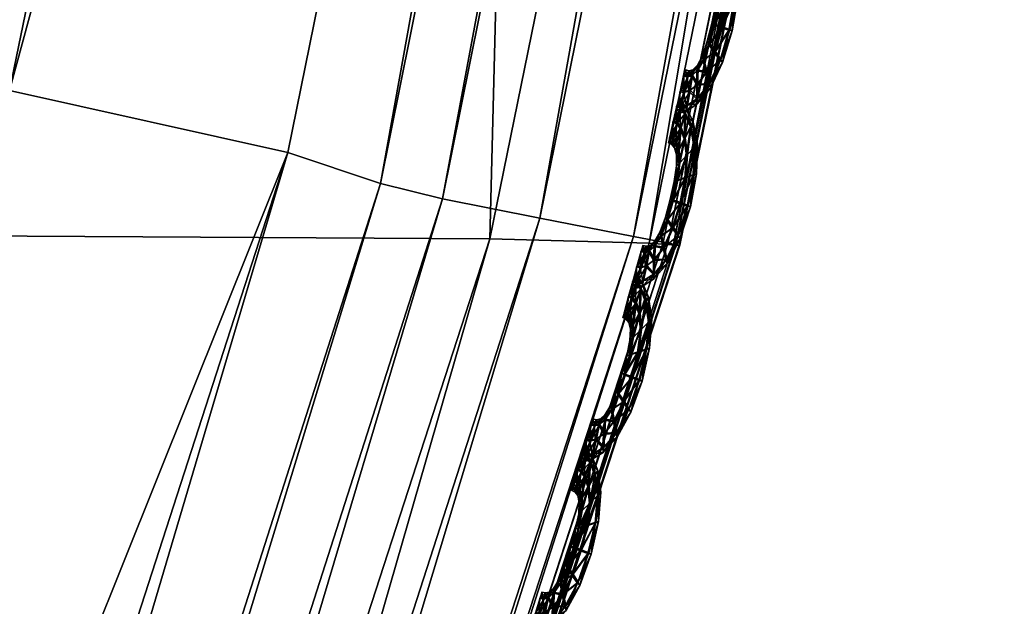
# Model space of a CAD drawing. Extents: x -7.4 to 7.4, y -11.5 to 9.8.
# Tile 345 of 469: x 6.792 to 7.11, y -3.052 to -2.863. Entities that reach past the tile are written whole.
import ezdxf

# ---------------------------------------------------------------- set-up
doc = ezdxf.new("R2010")
doc.units = 0
doc.header["$MEASUREMENT"] = 0
for name, color, linetype in [('A-FURN-3-ST', 150, 'Continuous'), ('A-FURN-3-ST-SEAM', 130, 'Continuous'), ('A-FURN-3-ST-SI', 160, 'Continuous')]:
    doc.layers.add(name, color=color, linetype=linetype)

msp = doc.modelspace()

# ---------------------------------------------------------------- meshes
at = {"layer": 'A-FURN-3-ST'}
mesh = msp.add_polyface(dxfattribs=at)
corners = [(7.22977, 2.47974, 1.00292), (7.35379, 1.23499, 1.00342), (7.0974, 1.23355, 0.61819), (6.97746, 2.47748, 0.61819), (7.36432, -0.11388, 1.00364), (7.10761, -0.11441, 0.61819), (7.23187, -1.52018, 1.00345), (6.97947, -1.51977, 0.61819), (6.94358, -2.93336, 1.00296), (6.70064, -2.932, 0.61819), (6.49747, -4.30695, 1.00243), (6.26973, -4.302, 0.61819), (2.26399, -2.9313, 0.55836), (2.16775, -1.51952, 0.55836), (3.0253, -1.51952, 0.55836), (3.10702, -2.9313, 0.55836), (2.93167, -0.11466, 0.55836), (2.84505, 1.23285, 0.55836), (2.08805, -0.11466, 0.55836), (2.77575, 2.47636, 0.55836), (2.02663, 1.23285, 0.55836), (2.45224, -5.39073, 0.55836), (2.3693, -4.27613, 0.55836), (3.15503, -4.27547, 0.55836), (4.17159, -2.9313, 0.55836), (5.25451, -2.9313, 0.55836), (4.97271, -4.28639, 0.55836), (4.06343, -4.27934, 0.55836), (3.87811, -5.41615, 0.55836), (4.60186, -5.47272, 0.55836), (6.4913, -0.11462, 0.56582), (6.37871, -1.51956, 0.56582), (5.48815, -0.11466, 0.55836), (5.42456, -1.51952, 0.55836), (6.12967, -2.93138, 0.56582), (6.47938, 1.23293, 0.56582), (6.36909, 2.47649, 0.56582), (5.45958, 1.23285, 0.55836), (5.36104, 2.47636, 0.55836), (5.74344, -4.29463, 0.56582), (4.17689, -0.11466, 0.55836), (4.20372, -1.51956, 0.55836), (4.11143, 1.23285, 0.55836), (4.02429, 2.47636, 0.55836)]
mesh.append_faces([[corners[k] for k in face] for face in [(0, 1, 2), (2, 3, 0), (4, 5, 2), (2, 1, 4), (6, 7, 5), (5, 4, 6), (8, 9, 7), (7, 6, 8), (10, 11, 9), (9, 8, 10), (24, 25, 26), (26, 27, 24), (27, 26, 29), (30, 5, 7), (7, 31, 30), (32, 30, 31), (31, 33, 32), (33, 31, 34), (34, 25, 33), (31, 7, 9), (9, 34, 31), (3, 2, 35), (35, 36, 3), (36, 35, 37), (37, 38, 36), (35, 30, 32), (32, 37, 35), (2, 5, 30), (30, 35, 2), (34, 9, 11), (11, 39, 34), (25, 34, 39), (39, 26, 25), (40, 32, 33), (33, 41, 40), (41, 33, 25), (25, 24, 41), (38, 37, 42), (42, 43, 38), (37, 32, 40), (40, 42, 37)]])
mesh.append_faces([[corners[k] for k in face] for face in [(12, 13, 14), (14, 15, 12), (16, 14, 13), (17, 16, 18), (19, 17, 20), (21, 22, 23), (22, 12, 15), (15, 23, 22), (27, 23, 15), (14, 16, 40), (15, 14, 41), (17, 19, 43), (16, 17, 42)]], dxfattribs={"vtx0": -1, "vtx1": -1, "vtx2": -1})
mesh.append_faces([[corners[k] for k in face] for face in [(15, 24, 27), (23, 27, 28)]], dxfattribs={"vtx0": -1, "vtx2": -1})
mesh.append_faces([[corners[k] for k in face] for face in [(40, 41, 14), (41, 24, 15), (43, 42, 17), (42, 40, 16)]], dxfattribs={"vtx1": -1, "vtx2": -1})
mesh = msp.add_polyface(dxfattribs=at)
corners = [(7.42329, -0.11335, 17.73472), (7.29032, -1.52059, 17.72529), (7.2887, -1.52055, 17.71875), (7.42159, -0.11343, 17.72818), (6.99958, -2.93456, 17.69562), (7.00104, -2.93481, 17.70216), (7.29305, -1.52076, 17.73624), (7.4261, -0.11318, 17.74563), (7.00286, -2.93505, 17.73015), (7.2923, -1.52068, 17.75301), (7.27821, -1.51994, 17.76499), (7.4253, -0.11322, 17.76233), (7.41066, -0.11417, 17.77427), (7.00353, -2.93522, 17.71323), (6.90828, -2.91548, 17.75491), (7.19048, -1.5147, 17.77811), (7.16159, -1.51161, 17.86532), (7.32012, -0.12072, 17.78766), (7.29174, -0.12455, 17.87437), (7.21133, -1.51619, 17.76035), (7.34141, -0.11883, 17.76993), (6.9283, -2.92042, 17.737), (6.95977, -2.92669, 17.74057), (7.24537, -1.51812, 17.76362), (7.37663, -0.11644, 17.77306), (6.98992, -2.93254, 17.74221), (6.2829, -0.14293, 18.34951), (6.17035, -1.4969, 18.34232), (6.78616, -1.4995, 18.23655), (6.9137, -0.13967, 18.24374), (6.50859, -2.86604, 18.21899), (7.42329, -0.11335, 17.72247), (7.29032, -1.52059, 17.71304), (7.29305, -1.52076, 17.70791), (7.4261, -0.11318, 17.71734), (7.00353, -2.93522, 17.68478), (7.00104, -2.93481, 17.68992), (6.78853, -2.88553, 18.02829), (7.07303, -1.50547, 18.04795), (7.20377, -0.13218, 18.05602)]
mesh.append_faces([[corners[k] for k in face] for face in [(0, 1, 2), (2, 3, 0), (4, 2, 1), (5, 1, 6), (7, 6, 1), (1, 0, 7), (8, 9, 10), (9, 11, 12), (12, 10, 9), (6, 7, 11), (11, 9, 6), (13, 6, 9), (14, 15, 16), (15, 17, 18), (18, 16, 15), (19, 20, 17), (17, 15, 19), (21, 19, 15), (22, 23, 19), (23, 24, 20), (20, 19, 23), (10, 12, 24), (24, 23, 10), (25, 10, 23), (26, 27, 28), (28, 29, 26), (30, 28, 27), (31, 32, 33), (33, 34, 31), (35, 33, 32), (36, 32, 2), (3, 2, 32), (32, 31, 3), (37, 38, 28), (29, 28, 38), (38, 39, 29), (39, 38, 16), (16, 18, 39), (16, 38, 37)]])
mesh = msp.add_polyface(dxfattribs=at)
corners = [(7.00104, -2.93481, 17.70216), (6.55327, -4.30971, 17.67581), (6.552, -4.3093, 17.66926), (6.99958, -2.93456, 17.69562), (7.00353, -2.93522, 17.71323), (6.55545, -4.31041, 17.68695), (7.29032, -1.52059, 17.72529), (7.29305, -1.52076, 17.73624), (7.27821, -1.51994, 17.76499), (6.98992, -2.93254, 17.74221), (7.00286, -2.93505, 17.73015), (7.2923, -1.52068, 17.75301), (7.16159, -1.51161, 17.86532), (6.87832, -2.90547, 17.84326), (6.90828, -2.91548, 17.75491), (7.19048, -1.5147, 17.77811), (6.9283, -2.92042, 17.737), (6.47151, -4.27741, 17.72829), (6.43989, -4.2606, 17.81793), (6.49023, -4.28561, 17.71026), (7.21133, -1.51619, 17.76035), (6.95977, -2.92669, 17.74057), (7.24537, -1.51812, 17.76362), (5.94249, -5.60189, 17.6919), (6.51761, -4.29616, 17.71418), (6.54365, -4.30592, 17.71616), (5.96319, -5.6154, 17.69421), (5.97202, -5.62121, 17.68216), (6.55481, -4.31013, 17.7041), (7.29032, -1.52059, 17.71304), (7.00104, -2.93481, 17.68992), (7.00353, -2.93522, 17.68478), (7.2887, -1.52055, 17.71875), (6.55327, -4.30971, 17.66356), (6.55545, -4.31041, 17.65843), (6.34828, -4.22685, 18.00555), (6.78853, -2.88553, 18.02829), (6.50859, -2.86604, 18.21899), (6.78616, -1.4995, 18.23655)]
mesh.append_faces([[corners[k] for k in face] for face in [(0, 1, 2), (2, 3, 0), (4, 5, 1), (1, 0, 4), (6, 0, 3), (7, 4, 0), (8, 9, 10), (11, 10, 4), (12, 13, 14), (15, 14, 16), (17, 14, 13), (13, 18, 17), (19, 16, 14), (14, 17, 19), (20, 16, 21), (22, 21, 9), (23, 24, 19), (24, 21, 16), (16, 19, 24), (25, 9, 21), (21, 24, 25), (26, 25, 24), (27, 28, 25), (28, 10, 9), (9, 25, 28), (5, 4, 10), (10, 28, 5), (29, 30, 31), (32, 3, 30), (30, 33, 34), (34, 31, 30), (3, 2, 33), (33, 30, 3), (35, 36, 37), (35, 18, 13), (13, 36, 35), (38, 37, 36), (36, 13, 12)]])
at = {"layer": 'A-FURN-3-ST-SEAM'}
mesh = msp.add_polyface(dxfattribs=at)
corners = [(7.0228, -2.84705, 17.70064), (7.02249, -2.85599, 17.70053), (7.01984, -2.85694, 17.70174), (7.0183, -2.86522, 17.70159), (7.02364, -2.85554, 17.69714), (7.02031, -2.84964, 17.70186), (7.01596, -2.86431, 17.70034), (7.02075, -2.86604, 17.70034), (7.02177, -2.86625, 17.69699), (7.02387, -2.84598, 17.6973), (7.02158, -2.84038, 17.70068), (7.01727, -2.85785, 17.70045), (7.0143, -2.87062, 17.70022), (7.01604, -2.87321, 17.70144), (7.02102, -2.8658, 17.69361), (7.02276, -2.85579, 17.6938), (7.0196, -2.84429, 17.7019), (7.01794, -2.8522, 17.70057), (7.01521, -2.86386, 17.69699), (7.01643, -2.85809, 17.69707), (7.0179, -2.87568, 17.70015), (7.01873, -2.8765, 17.69676), (7.01817, -2.87544, 17.69342), (7.02308, -2.8468, 17.69391), (7.02245, -2.83885, 17.69733), (7.01976, -2.83626, 17.70068), (7.01715, -2.85307, 17.69718), (7.01374, -2.86954, 17.69688), (7.01244, -2.87585, 17.70011), (7.01331, -2.87968, 17.70129), (7.01643, -2.87288, 17.6922), (7.01869, -2.86489, 17.69235), (7.02023, -2.85665, 17.6925), (7.0183, -2.84095, 17.7019), (7.01774, -2.84808, 17.7006), (7.01715, -2.84944, 17.69722), (7.01754, -2.85759, 17.69372), (7.01624, -2.86407, 17.69361), (7.01822, -2.85195, 17.69383), (7.01434, -2.88347, 17.69996), (7.01481, -2.88475, 17.69657), (7.01461, -2.88323, 17.69326), (7.0137, -2.87935, 17.69205), (7.02071, -2.84936, 17.69262), (7.02185, -2.84017, 17.69395), (7.02043, -2.8344, 17.69733), (7.0183, -2.8344, 17.70068), (7.01798, -2.84787, 17.69387), (7.01458, -2.8704, 17.69349), (7.0122, -2.87428, 17.69676), (7.01046, -2.87914, 17.69999), (7.01038, -2.88376, 17.70117), (7.01271, -2.8756, 17.69338), (7.01889, -2.83247, 17.69733), (7.01707, -2.83939, 17.7019), (7.01691, -2.84553, 17.7006), (7.01651, -2.84717, 17.69726), (7.01719, -2.84532, 17.69387), (7.02, -2.84396, 17.69265), (7.01042, -2.88825, 17.69984), (7.01054, -2.88981, 17.69646), (7.01069, -2.888, 17.69311), (7.01077, -2.88343, 17.69193), (7.01073, -2.87894, 17.6933), (7.02004, -2.83605, 17.69395), (7.01857, -2.83419, 17.69395), (7.01774, -2.83184, 17.69733), (7.01715, -2.83378, 17.70068), (7.01865, -2.84062, 17.69265), (7.01062, -2.87733, 17.69669), (7.00872, -2.88079, 17.69996), (7.00785, -2.8857, 17.70114), (7.01742, -2.83358, 17.69395), (7.01592, -2.83885, 17.7019), (7.01592, -2.84433, 17.7006), (7.0156, -2.84606, 17.69726), (7.0162, -2.84408, 17.69391), (7.0071, -2.89051, 17.69977), (7.00694, -2.89221, 17.69635), (7.00737, -2.89026, 17.69304), (7.00824, -2.88536, 17.69186), (7.00899, -2.88054, 17.69322), (7.00915, -2.87881, 17.69665), (7.01742, -2.8391, 17.69265), (7.01632, -2.83856, 17.69265), (7.00733, -2.88112, 17.69996), (7.00615, -2.88614, 17.7011), (7.01481, -2.84379, 17.7006), (7.01453, -2.84557, 17.69726), (7.01509, -2.84358, 17.69387), (7.00789, -2.87914, 17.69661), (7.00508, -2.89109, 17.69973), (7.0048, -2.89283, 17.69635), (7.00535, -2.89084, 17.693), (7.00654, -2.88581, 17.69186), (7.00761, -2.88087, 17.69322), (7.00678, -2.87886, 17.69661), (7.00618, -2.88083, 17.69992), (7.00496, -2.88586, 17.7011), (7.00646, -2.88059, 17.69319), (7.00385, -2.89084, 17.69973), (7.00357, -2.89258, 17.69631), (7.00413, -2.89059, 17.693), (7.00535, -2.88553, 17.69186)]
mesh.append_faces([[corners[k] for k in face] for face in [(2, 1, 0), (1, 2, 3), (0, 1, 4), (0, 5, 2), (6, 3, 2), (3, 7, 1), (8, 4, 1), (4, 9, 0), (5, 0, 10), (11, 2, 5), (3, 6, 12), (2, 11, 6), (7, 3, 13), (1, 7, 8), (4, 8, 14), (9, 4, 15), (10, 0, 9), (10, 16, 5), (5, 17, 11), (12, 6, 18), (12, 13, 3), (6, 11, 19), (13, 20, 7), (21, 8, 7), (22, 14, 8), (14, 15, 4), (15, 23, 9), (9, 24, 10), (16, 10, 25), (17, 5, 16), (11, 17, 26), (19, 18, 6), (18, 27, 12), (13, 12, 28), (26, 19, 11), (20, 13, 29), (7, 20, 21), (8, 21, 22), (14, 22, 30), (15, 14, 31), (23, 15, 32), (24, 9, 23), (25, 10, 24), (25, 33, 16), (16, 34, 17), (35, 26, 17), (18, 19, 36), (27, 18, 37), (28, 12, 27), (28, 29, 13), (19, 26, 38), (29, 39, 20), (40, 21, 20), (41, 22, 21), (42, 30, 22), (30, 31, 14), (31, 32, 15), (32, 43, 23), (23, 44, 24), (24, 45, 25), (33, 25, 46), (34, 16, 33), (17, 34, 35), (26, 35, 47), (38, 36, 19), (36, 37, 18), (37, 48, 27), (27, 49, 28), (29, 28, 50), (47, 38, 26), (39, 29, 51), (20, 39, 40), (21, 40, 41), (22, 41, 42), (30, 42, 52), (31, 30, 48), (32, 31, 37), (43, 32, 36), (44, 23, 43), (45, 24, 44), (25, 45, 53), (53, 46, 25), (46, 54, 33), (33, 55, 34), (56, 35, 34), (57, 47, 35), (36, 38, 43), (37, 36, 32), (48, 37, 31), (49, 27, 48), (50, 28, 49), (50, 51, 29), (38, 47, 58), (51, 59, 39), (60, 40, 39), (61, 41, 40), (62, 42, 41), (63, 52, 42), (52, 48, 30), (43, 58, 44), (44, 64, 45), (65, 53, 45), (46, 53, 66), (54, 46, 67), (55, 33, 54), (34, 55, 56), (35, 56, 57), (47, 57, 68), (58, 43, 38), (48, 52, 49), (49, 69, 50), (51, 50, 70), (68, 58, 47), (59, 51, 71), (39, 59, 60), (40, 60, 61), (41, 61, 62), (42, 62, 63), (52, 63, 69), (64, 44, 58), (45, 64, 65), (53, 65, 72), (72, 66, 53), (66, 67, 46), (67, 73, 54), (54, 74, 55), (56, 55, 74), (57, 56, 75), (68, 57, 76), (69, 49, 52), (70, 50, 69), (70, 71, 51), (58, 68, 64), (71, 77, 59), (78, 60, 59), (79, 61, 60), (80, 62, 61), (81, 63, 62), (82, 69, 63), (83, 65, 64), (84, 72, 65), (74, 54, 73), (74, 75, 56), (75, 76, 57), (76, 83, 68), (69, 82, 70), (71, 70, 85), (64, 68, 83), (77, 71, 86), (59, 77, 78), (60, 78, 79), (61, 79, 80), (62, 80, 81), (63, 81, 82), (65, 83, 84), (73, 87, 74), (75, 74, 87), (76, 75, 88), (83, 76, 89), (70, 82, 90), (90, 85, 70), (85, 86, 71), (86, 91, 77), (78, 77, 91), (79, 78, 92), (80, 79, 93), (81, 80, 94), (82, 81, 95), (89, 84, 83), (87, 88, 75), (88, 89, 76), (95, 90, 82), (85, 90, 96), (86, 85, 97), (91, 86, 98), (91, 92, 78), (92, 93, 79), (93, 94, 80), (94, 95, 81), (90, 95, 99), (99, 96, 90), (96, 97, 85), (97, 98, 86), (98, 100, 91), (92, 91, 100), (93, 92, 101), (94, 93, 102), (95, 94, 103), (103, 99, 95), (100, 101, 92), (101, 102, 93), (102, 103, 94)]])
mesh = msp.add_polyface(dxfattribs=at)
corners = [(7.00955, -2.90386, 17.69961), (7.00919, -2.9128, 17.6995), (7.00654, -2.91375, 17.70072), (7.00488, -2.922, 17.7006), (7.0103, -2.91235, 17.69615), (7.00705, -2.90646, 17.70083), (7.00258, -2.92109, 17.69931), (7.00729, -2.92282, 17.69935), (7.00832, -2.92302, 17.69596), (7.01058, -2.90279, 17.69627), (7.00832, -2.89719, 17.69965), (7.00397, -2.91466, 17.69946), (7.00076, -2.92735, 17.69919), (7.00246, -2.92995, 17.70041), (7.00761, -2.92261, 17.69262), (7.00947, -2.9126, 17.69277), (7.00634, -2.90106, 17.70087), (7.00468, -2.90901, 17.69954), (7.00183, -2.92063, 17.69596), (7.00314, -2.91486, 17.69608), (7.00425, -2.93242, 17.69912), (7.00504, -2.93324, 17.69577), (7.00452, -2.93217, 17.69239), (7.00982, -2.90366, 17.69288), (7.00919, -2.89566, 17.69631), (7.0065, -2.89307, 17.69965), (7.00389, -2.90984, 17.69615), (7.00025, -2.92632, 17.69585), (6.99875, -2.93254, 17.69908), (6.99953, -2.93637, 17.70026), (7.00286, -2.92962, 17.69117), (7.00527, -2.92167, 17.69132), (7.0069, -2.91346, 17.69148), (7.00504, -2.89773, 17.70091), (7.00444, -2.9049, 17.69958), (7.00389, -2.90621, 17.69619), (7.00425, -2.91441, 17.69273), (7.00286, -2.92084, 17.69258), (7.00496, -2.90877, 17.69281), (7.00041, -2.94008, 17.69893), (7.00088, -2.9414, 17.69554), (7.00072, -2.93987, 17.69224), (6.99993, -2.93604, 17.69102), (7.00741, -2.90617, 17.69159), (7.0086, -2.89699, 17.69292), (7.00718, -2.89121, 17.69631), (7.00504, -2.89121, 17.69965), (7.00472, -2.90465, 17.69285), (7.00104, -2.92715, 17.69247), (6.99855, -2.93097, 17.69574), (6.99669, -2.9358, 17.69897), (6.99645, -2.94037, 17.70015), (6.99902, -2.93229, 17.69235), (7.00563, -2.88924, 17.69631), (7.00381, -2.8962, 17.70091), (7.00365, -2.90234, 17.69961), (7.00325, -2.90395, 17.69623), (7.00393, -2.90214, 17.69288), (7.0067, -2.90078, 17.69163), (6.99637, -2.94482, 17.69882), (6.99645, -2.94638, 17.69543), (6.99665, -2.94461, 17.69208), (6.99685, -2.94004, 17.6909), (6.99696, -2.93559, 17.69227), (7.00678, -2.89283, 17.69296), (7.00531, -2.891, 17.69292), (7.00448, -2.88862, 17.69631), (7.00389, -2.89059, 17.69965), (7.00539, -2.89744, 17.69167), (6.99688, -2.93402, 17.69566), (6.99482, -2.9374, 17.69893), (6.99384, -2.94226, 17.70011), (7.00417, -2.89039, 17.69292), (7.00266, -2.89562, 17.70091), (7.00266, -2.9011, 17.69961), (7.00235, -2.90287, 17.69623), (7.0029, -2.9009, 17.69288), (6.99293, -2.94704, 17.69874), (6.99273, -2.94873, 17.69532), (6.99324, -2.9468, 17.69201), (6.99423, -2.94193, 17.69083), (6.99511, -2.93715, 17.6922), (6.99534, -2.93546, 17.69562), (7.00417, -2.89591, 17.69163), (7.00306, -2.89534, 17.69163), (6.99344, -2.93773, 17.69893), (6.9921, -2.94271, 17.70007), (7.00155, -2.90057, 17.69961), (7.00128, -2.90234, 17.69623), (7.00183, -2.90036, 17.69288), (6.99408, -2.93575, 17.69558), (6.99087, -2.94762, 17.6987), (6.99055, -2.94935, 17.69528), (6.99118, -2.94737, 17.69197), (6.99249, -2.94239, 17.69083), (6.99372, -2.93752, 17.6922), (6.99293, -2.93546, 17.69558), (6.99229, -2.93744, 17.69889), (6.99091, -2.94242, 17.70007), (6.99257, -2.9372, 17.6922), (6.98964, -2.94733, 17.6987), (6.98928, -2.9491, 17.69528), (6.98996, -2.94713, 17.69197), (6.99131, -2.9421, 17.69083)]
mesh.append_faces([[corners[k] for k in face] for face in [(2, 1, 0), (1, 2, 3), (0, 1, 4), (0, 5, 2), (6, 3, 2), (3, 7, 1), (8, 4, 1), (4, 9, 0), (5, 0, 10), (11, 2, 5), (3, 6, 12), (2, 11, 6), (7, 3, 13), (1, 7, 8), (4, 8, 14), (9, 4, 15), (10, 0, 9), (10, 16, 5), (5, 17, 11), (12, 6, 18), (12, 13, 3), (6, 11, 19), (13, 20, 7), (21, 8, 7), (22, 14, 8), (14, 15, 4), (15, 23, 9), (9, 24, 10), (16, 10, 25), (17, 5, 16), (11, 17, 26), (19, 18, 6), (18, 27, 12), (13, 12, 28), (26, 19, 11), (20, 13, 29), (7, 20, 21), (8, 21, 22), (14, 22, 30), (15, 14, 31), (23, 15, 32), (24, 9, 23), (25, 10, 24), (25, 33, 16), (16, 34, 17), (35, 26, 17), (18, 19, 36), (27, 18, 37), (28, 12, 27), (28, 29, 13), (19, 26, 38), (29, 39, 20), (40, 21, 20), (41, 22, 21), (42, 30, 22), (30, 31, 14), (31, 32, 15), (32, 43, 23), (23, 44, 24), (24, 45, 25), (33, 25, 46), (34, 16, 33), (17, 34, 35), (26, 35, 47), (38, 36, 19), (36, 37, 18), (37, 48, 27), (27, 49, 28), (29, 28, 50), (47, 38, 26), (39, 29, 51), (20, 39, 40), (21, 40, 41), (22, 41, 42), (30, 42, 52), (31, 30, 48), (32, 31, 37), (43, 32, 36), (44, 23, 43), (45, 24, 44), (25, 45, 53), (53, 46, 25), (46, 54, 33), (33, 55, 34), (56, 35, 34), (57, 47, 35), (36, 38, 43), (37, 36, 32), (48, 37, 31), (49, 27, 48), (50, 28, 49), (50, 51, 29), (38, 47, 58), (51, 59, 39), (60, 40, 39), (61, 41, 40), (62, 42, 41), (63, 52, 42), (52, 48, 30), (43, 58, 44), (44, 64, 45), (65, 53, 45), (46, 53, 66), (54, 46, 67), (55, 33, 54), (34, 55, 56), (35, 56, 57), (47, 57, 68), (58, 43, 38), (48, 52, 49), (49, 69, 50), (51, 50, 70), (68, 58, 47), (59, 51, 71), (39, 59, 60), (40, 60, 61), (41, 61, 62), (42, 62, 63), (52, 63, 69), (64, 44, 58), (45, 64, 65), (53, 65, 72), (72, 66, 53), (66, 67, 46), (67, 73, 54), (54, 74, 55), (56, 55, 74), (57, 56, 75), (68, 57, 76), (69, 49, 52), (70, 50, 69), (70, 71, 51), (58, 68, 64), (71, 77, 59), (78, 60, 59), (79, 61, 60), (80, 62, 61), (81, 63, 62), (82, 69, 63), (83, 65, 64), (84, 72, 65), (74, 54, 73), (74, 75, 56), (75, 76, 57), (76, 83, 68), (69, 82, 70), (71, 70, 85), (64, 68, 83), (77, 71, 86), (59, 77, 78), (60, 78, 79), (61, 79, 80), (62, 80, 81), (63, 81, 82), (65, 83, 84), (73, 87, 74), (75, 74, 87), (76, 75, 88), (83, 76, 89), (70, 82, 90), (90, 85, 70), (85, 86, 71), (86, 91, 77), (78, 77, 91), (79, 78, 92), (80, 79, 93), (81, 80, 94), (82, 81, 95), (89, 84, 83), (87, 88, 75), (88, 89, 76), (95, 90, 82), (85, 90, 96), (86, 85, 97), (91, 86, 98), (91, 92, 78), (92, 93, 79), (93, 94, 80), (94, 95, 81), (90, 95, 99), (99, 96, 90), (96, 97, 85), (97, 98, 86), (98, 100, 91), (92, 91, 100), (93, 92, 101), (94, 93, 102), (95, 94, 103), (103, 99, 95), (100, 101, 92), (101, 102, 93), (102, 103, 94)]])
mesh = msp.add_polyface(dxfattribs=at)
corners = [(6.99482, -2.96027, 17.69859), (6.99403, -2.96912, 17.69844), (6.99131, -2.97003, 17.69969), (6.98928, -2.97815, 17.69954), (6.99518, -2.96867, 17.69509), (6.99218, -2.96282, 17.69981), (6.98699, -2.9772, 17.69829), (6.99174, -2.97902, 17.69829), (6.99277, -2.97922, 17.6949), (6.99593, -2.95923, 17.69524), (6.99388, -2.95367, 17.69863), (6.98866, -2.97086, 17.6984), (6.98493, -2.98342, 17.69813), (6.9866, -2.98602, 17.69935), (6.99202, -2.97877, 17.69155), (6.99431, -2.96888, 17.69174), (6.9917, -2.95751, 17.69984), (6.98964, -2.9653, 17.69847), (6.98624, -2.97679, 17.6949), (6.98778, -2.97111, 17.69501), (6.98834, -2.98849, 17.69805), (6.98913, -2.98932, 17.69471), (6.98861, -2.98825, 17.69136), (6.99511, -2.96006, 17.69186), (6.99482, -2.95215, 17.69528), (6.99221, -2.94956, 17.69863), (6.98881, -2.96612, 17.69513), (6.98446, -2.98239, 17.69479), (6.9828, -2.98857, 17.69802), (6.98347, -2.99236, 17.69919), (6.98699, -2.98569, 17.69011), (6.98968, -2.97782, 17.6903), (6.9917, -2.96975, 17.69045), (6.99051, -2.95417, 17.69988), (6.98964, -2.96126, 17.69855), (6.98897, -2.96253, 17.69517), (6.98893, -2.97065, 17.69167), (6.98727, -2.97699, 17.69155), (6.98992, -2.96509, 17.69178), (6.9843, -2.99611, 17.69787), (6.98473, -2.99739, 17.69448), (6.98458, -2.99587, 17.69117), (6.98386, -2.99207, 17.68995), (6.99257, -2.96253, 17.69056), (6.99416, -2.95347, 17.6919), (6.99297, -2.94775, 17.69528), (6.99079, -2.9477, 17.69863), (6.98992, -2.96101, 17.69182), (6.98525, -2.98322, 17.6914), (6.98264, -2.98705, 17.69467), (6.98062, -2.99183, 17.69794), (6.9803, -2.99636, 17.69908), (6.98307, -2.98833, 17.69129), (6.99146, -2.94576, 17.69528), (6.98933, -2.95265, 17.69988), (6.98893, -2.9587, 17.69855), (6.98845, -2.96031, 17.6952), (6.98921, -2.9585, 17.69186), (6.9921, -2.95722, 17.6906), (6.98006, -3.00077, 17.69775), (6.98014, -3.00233, 17.69437), (6.98038, -3.00056, 17.69102), (6.9807, -2.99603, 17.68984), (6.9809, -2.99158, 17.69121), (6.99249, -2.94935, 17.6919), (6.99107, -2.9475, 17.6919), (6.99031, -2.94515, 17.69528), (6.98968, -2.94708, 17.69863), (6.99091, -2.95388, 17.6906), (6.98086, -2.99002, 17.69459), (6.97876, -2.99339, 17.69787), (6.97761, -2.99822, 17.69904), (6.98996, -2.94687, 17.6919), (6.98822, -2.95207, 17.69984), (6.98798, -2.95751, 17.69859), (6.98758, -2.95923, 17.6952), (6.98826, -2.95726, 17.69186), (6.97659, -3.00294, 17.69767), (6.97635, -3.00464, 17.69425), (6.9769, -3.00274, 17.69095), (6.97801, -2.99789, 17.68977), (6.97903, -2.99314, 17.69113), (6.97928, -2.99146, 17.69456), (6.98972, -2.95236, 17.6906), (6.98861, -2.95178, 17.6906), (6.97733, -2.99372, 17.69787), (6.97587, -2.99867, 17.69901), (6.98691, -2.95697, 17.69855), (6.98652, -2.9587, 17.6952), (6.98719, -2.95677, 17.69186), (6.97801, -2.99175, 17.69452), (6.97453, -3.00353, 17.69764), (6.97413, -3.00522, 17.69421), (6.9748, -3.00328, 17.6909), (6.97627, -2.99834, 17.68977), (6.97761, -2.99347, 17.69113), (6.97686, -2.99146, 17.69452), (6.97619, -2.99339, 17.69783), (6.97468, -2.99838, 17.69901), (6.97646, -2.99319, 17.69113), (6.9733, -3.00324, 17.69764), (6.9729, -3.00497, 17.69421), (6.97358, -3.00299, 17.6909), (6.97508, -2.99805, 17.68977)]
mesh.append_faces([[corners[k] for k in face] for face in [(2, 1, 0), (1, 2, 3), (0, 1, 4), (0, 5, 2), (6, 3, 2), (3, 7, 1), (8, 4, 1), (4, 9, 0), (5, 0, 10), (11, 2, 5), (3, 6, 12), (2, 11, 6), (7, 3, 13), (1, 7, 8), (4, 8, 14), (9, 4, 15), (10, 0, 9), (10, 16, 5), (5, 17, 11), (12, 6, 18), (12, 13, 3), (6, 11, 19), (13, 20, 7), (21, 8, 7), (22, 14, 8), (14, 15, 4), (15, 23, 9), (9, 24, 10), (16, 10, 25), (17, 5, 16), (11, 17, 26), (19, 18, 6), (18, 27, 12), (13, 12, 28), (26, 19, 11), (20, 13, 29), (7, 20, 21), (8, 21, 22), (14, 22, 30), (15, 14, 31), (23, 15, 32), (24, 9, 23), (25, 10, 24), (25, 33, 16), (16, 34, 17), (35, 26, 17), (18, 19, 36), (27, 18, 37), (28, 12, 27), (28, 29, 13), (19, 26, 38), (29, 39, 20), (40, 21, 20), (41, 22, 21), (42, 30, 22), (30, 31, 14), (31, 32, 15), (32, 43, 23), (23, 44, 24), (24, 45, 25), (33, 25, 46), (34, 16, 33), (17, 34, 35), (26, 35, 47), (38, 36, 19), (36, 37, 18), (37, 48, 27), (27, 49, 28), (29, 28, 50), (47, 38, 26), (39, 29, 51), (20, 39, 40), (21, 40, 41), (22, 41, 42), (30, 42, 52), (31, 30, 48), (32, 31, 37), (43, 32, 36), (44, 23, 43), (45, 24, 44), (25, 45, 53), (53, 46, 25), (46, 54, 33), (33, 55, 34), (56, 35, 34), (57, 47, 35), (36, 38, 43), (37, 36, 32), (48, 37, 31), (49, 27, 48), (50, 28, 49), (50, 51, 29), (38, 47, 58), (51, 59, 39), (60, 40, 39), (61, 41, 40), (62, 42, 41), (63, 52, 42), (52, 48, 30), (43, 58, 44), (44, 64, 45), (65, 53, 45), (46, 53, 66), (54, 46, 67), (55, 33, 54), (34, 55, 56), (35, 56, 57), (47, 57, 68), (58, 43, 38), (48, 52, 49), (49, 69, 50), (51, 50, 70), (68, 58, 47), (59, 51, 71), (39, 59, 60), (40, 60, 61), (41, 61, 62), (42, 62, 63), (52, 63, 69), (64, 44, 58), (45, 64, 65), (53, 65, 72), (72, 66, 53), (66, 67, 46), (67, 73, 54), (54, 74, 55), (56, 55, 74), (57, 56, 75), (68, 57, 76), (69, 49, 52), (70, 50, 69), (70, 71, 51), (58, 68, 64), (71, 77, 59), (78, 60, 59), (79, 61, 60), (80, 62, 61), (81, 63, 62), (82, 69, 63), (83, 65, 64), (84, 72, 65), (74, 54, 73), (74, 75, 56), (75, 76, 57), (76, 83, 68), (69, 82, 70), (71, 70, 85), (64, 68, 83), (77, 71, 86), (59, 77, 78), (60, 78, 79), (61, 79, 80), (62, 80, 81), (63, 81, 82), (65, 83, 84), (73, 87, 74), (75, 74, 87), (76, 75, 88), (83, 76, 89), (70, 82, 90), (90, 85, 70), (85, 86, 71), (86, 91, 77), (78, 77, 91), (79, 78, 92), (80, 79, 93), (81, 80, 94), (82, 81, 95), (89, 84, 83), (87, 88, 75), (88, 89, 76), (95, 90, 82), (85, 90, 96), (86, 85, 97), (91, 86, 98), (91, 92, 78), (92, 93, 79), (93, 94, 80), (94, 95, 81), (90, 95, 99), (99, 96, 90), (96, 97, 85), (97, 98, 86), (98, 100, 91), (92, 91, 100), (93, 92, 101), (94, 93, 102), (95, 94, 103), (103, 99, 95), (100, 101, 92), (101, 102, 93), (102, 103, 94)]])
mesh = msp.add_polyface(dxfattribs=at)
corners = [(6.97836, -3.01618, 17.69749), (6.97754, -3.02504, 17.69737), (6.9748, -3.02594, 17.69863), (6.97278, -3.03406, 17.69847), (6.97868, -3.02458, 17.69402), (6.97571, -3.01873, 17.69874), (6.97049, -3.03311, 17.69718), (6.97524, -3.03493, 17.69722), (6.97627, -3.03513, 17.69383), (6.97947, -3.01514, 17.69414), (6.97746, -3.00958, 17.69756), (6.97215, -3.02677, 17.69733), (6.96847, -3.03933, 17.69707), (6.97009, -3.04189, 17.69829), (6.97551, -3.03468, 17.69049), (6.97781, -3.02479, 17.69064), (6.97524, -3.01338, 17.69878), (6.97314, -3.02117, 17.69741), (6.96974, -3.03265, 17.69383), (6.97128, -3.02697, 17.69395), (6.97184, -3.0444, 17.69699), (6.97263, -3.04523, 17.69364), (6.97211, -3.04415, 17.69026), (6.97864, -3.01597, 17.69079), (6.97841, -3.00806, 17.69421), (6.97583, -3.00547, 17.69756), (6.97231, -3.02203, 17.69406), (6.96796, -3.03826, 17.69372), (6.96629, -3.04444, 17.69695), (6.96697, -3.04827, 17.69813), (6.97049, -3.0416, 17.68904), (6.97318, -3.03373, 17.68923), (6.9752, -3.02562, 17.68935), (6.97409, -3.01008, 17.69878), (6.97314, -3.01713, 17.69749), (6.97247, -3.01844, 17.6941), (6.97243, -3.02652, 17.6906), (6.97077, -3.03286, 17.69049), (6.97342, -3.02096, 17.69068), (6.9678, -3.05202, 17.6968), (6.96819, -3.0533, 17.69342), (6.96808, -3.05178, 17.69007), (6.96736, -3.04794, 17.68889), (6.97607, -3.01844, 17.68946), (6.97773, -3.00938, 17.69083), (6.97662, -3.00365, 17.69421), (6.97449, -3.00361, 17.69756), (6.97342, -3.01692, 17.69075), (6.96875, -3.03909, 17.69034), (6.96614, -3.04292, 17.69361), (6.96412, -3.0477, 17.69684), (6.9638, -3.05223, 17.69802), (6.96657, -3.04419, 17.69022), (6.97516, -3.00168, 17.69421), (6.97294, -3.00852, 17.69878), (6.97247, -3.01461, 17.69749), (6.97199, -3.01618, 17.69414), (6.97274, -3.01436, 17.69075), (6.97564, -3.01309, 17.68954), (6.9636, -3.05668, 17.69669), (6.96364, -3.05824, 17.69326), (6.96388, -3.05643, 17.68995), (6.9642, -3.0519, 17.68878), (6.96439, -3.04745, 17.69014), (6.97611, -3.00526, 17.69083), (6.97476, -3.00341, 17.69083), (6.97401, -3.00106, 17.69421), (6.97334, -3.00299, 17.69756), (6.97449, -3.00979, 17.68954), (6.96436, -3.04589, 17.69353), (6.96226, -3.04926, 17.6968), (6.96111, -3.05408, 17.69798), (6.97361, -3.00279, 17.69083), (6.97184, -3.00798, 17.69878), (6.97152, -3.01338, 17.69749), (6.97108, -3.0151, 17.69414), (6.97179, -3.01317, 17.69079), (6.96012, -3.05886, 17.69661), (6.95984, -3.06051, 17.69319), (6.9604, -3.05861, 17.68988), (6.96151, -3.05375, 17.6887), (6.96254, -3.04901, 17.69007), (6.96277, -3.04733, 17.69349), (6.97334, -3.00827, 17.68954), (6.97223, -3.00769, 17.68954), (6.96083, -3.04959, 17.6968), (6.95937, -3.05454, 17.69794), (6.97045, -3.01284, 17.69749), (6.97005, -3.01457, 17.69414), (6.97073, -3.01263, 17.69075), (6.96151, -3.04762, 17.69345), (6.95802, -3.0594, 17.69657), (6.95763, -3.06108, 17.69315), (6.9583, -3.05915, 17.68984), (6.95977, -3.05421, 17.6887), (6.96111, -3.04934, 17.69007), (6.9604, -3.04733, 17.69345), (6.95969, -3.04926, 17.69676), (6.95818, -3.05425, 17.69794), (6.96, -3.04905, 17.69007), (6.9568, -3.05911, 17.69657), (6.9564, -3.06084, 17.69315), (6.95707, -3.05886, 17.68984), (6.95858, -3.05392, 17.68866)]
mesh.append_faces([[corners[k] for k in face] for face in [(2, 1, 0), (1, 2, 3), (0, 1, 4), (0, 5, 2), (6, 3, 2), (3, 7, 1), (8, 4, 1), (4, 9, 0), (5, 0, 10), (11, 2, 5), (3, 6, 12), (2, 11, 6), (7, 3, 13), (1, 7, 8), (4, 8, 14), (9, 4, 15), (10, 0, 9), (10, 16, 5), (5, 17, 11), (12, 6, 18), (12, 13, 3), (6, 11, 19), (13, 20, 7), (21, 8, 7), (22, 14, 8), (14, 15, 4), (15, 23, 9), (9, 24, 10), (16, 10, 25), (17, 5, 16), (11, 17, 26), (19, 18, 6), (18, 27, 12), (13, 12, 28), (26, 19, 11), (20, 13, 29), (7, 20, 21), (8, 21, 22), (14, 22, 30), (15, 14, 31), (23, 15, 32), (24, 9, 23), (25, 10, 24), (25, 33, 16), (16, 34, 17), (35, 26, 17), (18, 19, 36), (27, 18, 37), (28, 12, 27), (28, 29, 13), (19, 26, 38), (29, 39, 20), (40, 21, 20), (41, 22, 21), (42, 30, 22), (30, 31, 14), (31, 32, 15), (32, 43, 23), (23, 44, 24), (24, 45, 25), (33, 25, 46), (34, 16, 33), (17, 34, 35), (26, 35, 47), (38, 36, 19), (36, 37, 18), (37, 48, 27), (27, 49, 28), (29, 28, 50), (47, 38, 26), (39, 29, 51), (20, 39, 40), (21, 40, 41), (22, 41, 42), (30, 42, 52), (31, 30, 48), (32, 31, 37), (43, 32, 36), (44, 23, 43), (45, 24, 44), (25, 45, 53), (53, 46, 25), (46, 54, 33), (33, 55, 34), (56, 35, 34), (57, 47, 35), (36, 38, 43), (37, 36, 32), (48, 37, 31), (49, 27, 48), (50, 28, 49), (50, 51, 29), (38, 47, 58), (51, 59, 39), (60, 40, 39), (61, 41, 40), (62, 42, 41), (63, 52, 42), (52, 48, 30), (43, 58, 44), (44, 64, 45), (65, 53, 45), (46, 53, 66), (54, 46, 67), (55, 33, 54), (34, 55, 56), (35, 56, 57), (47, 57, 68), (58, 43, 38), (48, 52, 49), (49, 69, 50), (51, 50, 70), (68, 58, 47), (59, 51, 71), (39, 59, 60), (40, 60, 61), (41, 61, 62), (42, 62, 63), (52, 63, 69), (64, 44, 58), (45, 64, 65), (53, 65, 72), (72, 66, 53), (66, 67, 46), (67, 73, 54), (54, 74, 55), (56, 55, 74), (57, 56, 75), (68, 57, 76), (69, 49, 52), (70, 50, 69), (70, 71, 51), (58, 68, 64), (71, 77, 59), (78, 60, 59), (79, 61, 60), (80, 62, 61), (81, 63, 62), (82, 69, 63), (83, 65, 64), (84, 72, 65), (74, 54, 73), (74, 75, 56), (75, 76, 57), (76, 83, 68), (69, 82, 70), (71, 70, 85), (64, 68, 83), (77, 71, 86), (59, 77, 78), (60, 78, 79), (61, 79, 80), (62, 80, 81), (63, 81, 82), (65, 83, 84), (73, 87, 74), (75, 74, 87), (76, 75, 88), (83, 76, 89), (70, 82, 90), (90, 85, 70), (85, 86, 71), (86, 91, 77), (78, 77, 91), (79, 78, 92), (80, 79, 93), (81, 80, 94), (82, 81, 95), (89, 84, 83), (87, 88, 75), (88, 89, 76), (95, 90, 82), (85, 90, 96), (86, 85, 97), (91, 86, 98), (91, 92, 78), (92, 93, 79), (93, 94, 80), (94, 95, 81), (90, 95, 99), (99, 96, 90), (96, 97, 85), (97, 98, 86), (98, 100, 91), (92, 91, 100), (93, 92, 101), (94, 93, 102), (95, 94, 103), (103, 99, 95), (100, 101, 92), (101, 102, 93), (102, 103, 94)]])
at = {"layer": 'A-FURN-3-ST-SI'}
mesh = msp.add_polyface(dxfattribs=at)
corners = [(6.55643, -4.31075, 17.38988), (6.55545, -4.31041, 17.65843), (5.97253, -5.62158, 17.63625), (7.00472, -2.93542, 17.41571), (7.00353, -2.93522, 17.68478), (6.55659, -4.31078, 11.4994), (7.00488, -2.93542, 11.52138), (5.97332, -5.62204, 17.36816), (7.4261, -0.11318, 17.71734), (7.4274, -0.1131, 17.44757), (7.4168, 1.23713, 17.43647), (7.4276, -0.11309, 11.5485), (7.29432, -1.5208, 17.43833), (7.29305, -1.52076, 17.70791), (7.29451, -1.5208, 11.54063), (6.55536, -4.31061, 7.25858), (5.97344, -5.62211, 11.48092), (7.00365, -2.93534, 7.27178), (6.54678, -4.30963, 2.97375), (6.99506, -2.93476, 2.97816), (5.97221, -5.62191, 7.24751), (7.42637, -0.11309, 7.28805), (7.41577, 1.23705, 7.28239), (7.41779, -0.11334, 2.98356), (7.40718, 1.23643, 2.9817), (7.29329, -1.5208, 7.28334), (7.2847, -1.52059, 2.98201), (7.36432, -0.11388, 1.00364), (7.35379, 1.23499, 1.00342), (6.94358, -2.93336, 1.00296), (7.23187, -1.52018, 1.00345), (6.49747, -4.30695, 1.00243), (5.96362, -5.6205, 2.97006)]
mesh.append_faces([[corners[k] for k in face] for face in [(0, 1, 2), (1, 0, 3), (3, 4, 1), (0, 5, 6), (6, 3, 0), (5, 0, 7), (8, 9, 10), (10, 9, 11), (4, 3, 12), (12, 13, 4), (13, 12, 9), (9, 8, 13), (12, 14, 11), (11, 9, 12), (3, 6, 14), (14, 12, 3), (15, 5, 16), (5, 15, 17), (17, 6, 5), (15, 18, 19), (19, 17, 15), (18, 15, 20), (11, 21, 22), (21, 23, 24), (24, 22, 21), (6, 17, 25), (25, 14, 6), (14, 25, 21), (21, 11, 14), (25, 26, 23), (23, 21, 25), (17, 19, 26), (26, 25, 17), (23, 27, 28), (28, 24, 23), (19, 29, 30), (30, 26, 19), (26, 30, 27), (27, 23, 26), (31, 18, 32), (18, 31, 29), (29, 19, 18)]])

doc.saveas('drawing.dxf')
